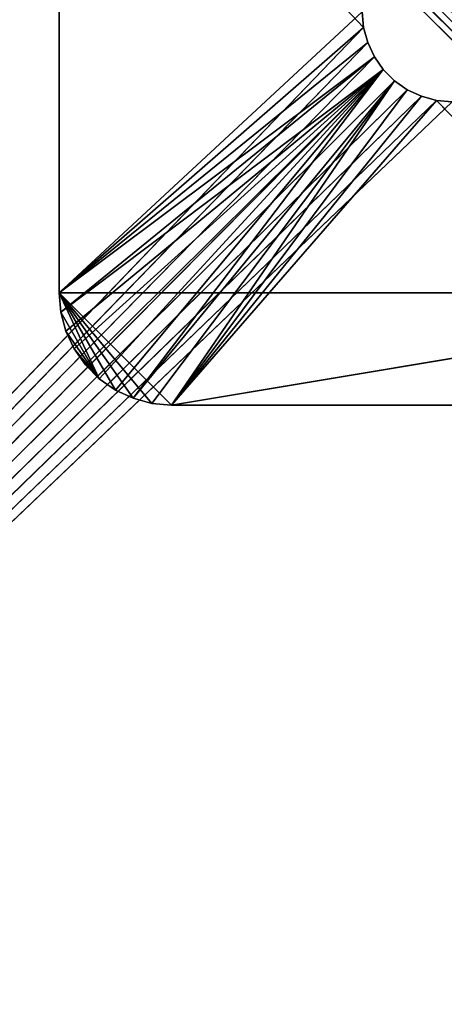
# Model space of a CAD drawing. Extents: x 0.1 to 17.7, y 0.1 to 17.7.
# Tile 331 of 656: x 7 to 8.9, y 4.5 to 8.8. Entities that reach past the tile are written whole.
import ezdxf

# ---------------------------------------------------------------- set-up
doc = ezdxf.new("R2010")
doc.units = 0
doc.header["$LTSCALE"] = 2.54
doc.layers.get('0').update_dxf_attribs({"color": 13, "linetype": 'CONTINUOUS'})

# ---------------------------------------------------------------- blocks, each defined once
blk = doc.blocks.new('KOSZ_NA__MIECI_Z_POKRYWK__')
at = {"color": 0}
for p, q in [((0.2968, 17.4821, 31.6), (8.5028, 8.8127, 31.6)), ((0.2968, 17.4821, 31.6), (8.5028, 8.8127, 31.6)), ((1.7718, 15.879, 10.5), (15.8286, 1.9071, 10.5)), ((1.7718, 15.879, 10.5), (15.8286, 1.9071, 10.5)), ((1.7165, 15.8532, 10.5), (15.8286, 1.9071, 10.5)), ((1.7165, 15.8532, 10.5), (15.8286, 1.9071, 10.5)), ((7.1468, 10.1321, 33), (7.1468, 7.6321, 33)), ((7.1468, 7.6321, 33), (7.1468, 10.1321, 33.3)), ((7.1468, 7.6321, 33), (7.1468, 10.1321, 33.3)), ((7.1468, 7.6321, 33.3), (7.1468, 10.1321, 33.3)), ((7.1468, 7.6321, 33.3), (7.1468, 10.1321, 33.3)), ((7.1468, 10.1321, 33), (7.1468, 7.6321, 33)), ((7.1468, 7.6321, 33), (8.4968, 8.8821, 33)), ((7.1468, 7.6321, 33), (8.4968, 8.8821, 33)), ((8.5028, 8.8127, 31.6), (8.4968, 8.8821, 31.6)), ((8.5028, 8.8127, 33), (8.4968, 8.8821, 33)), ((8.4968, 8.8821, 33), (8.5028, 8.8127, 31.6)), ((8.4968, 8.8821, 33), (8.5028, 8.8127, 31.6)), ((8.5028, 8.8127, 31.6), (8.4968, 8.8821, 31.6)), ((8.5028, 8.8127, 33), (8.4968, 8.8821, 33)), ((0.2968, 0.2821, 31.6), (8.5028, 8.8127, 31.6)), ((0.2968, 0.2821, 31.6), (8.5028, 8.8127, 31.6)), ((8.5028, 8.8127, 33), (7.1468, 7.6321, 33)), ((8.5028, 8.8127, 33), (7.1468, 7.6321, 33)), ((8.5209, 8.7453, 31.6), (8.5028, 8.8127, 31.6)), ((8.5209, 8.7453, 33), (8.5028, 8.8127, 33)), ((8.5028, 8.8127, 33), (8.5209, 8.7453, 31.6)), ((8.5028, 8.8127, 33), (8.5209, 8.7453, 31.6)), ((8.5028, 8.8127, 33), (8.5028, 8.8127, 31.6)), ((8.5209, 8.7453, 31.6), (8.5028, 8.8127, 31.6)), ((8.5028, 8.8127, 33), (8.5028, 8.8127, 31.6)), ((8.5209, 8.7453, 33), (8.5028, 8.8127, 33)), ((8.5209, 8.7453, 31.6), (0.2968, 0.2821, 31.6)), ((8.5209, 8.7453, 31.6), (0.2968, 0.2821, 31.6)), ((8.5209, 8.7453, 33), (7.1468, 7.6321, 33)), ((8.5209, 8.7453, 33), (7.1468, 7.6321, 33)), ((8.5504, 8.6821, 31.6), (8.5209, 8.7453, 31.6)), ((8.5504, 8.6821, 33), (8.5209, 8.7453, 33)), ((8.5209, 8.7453, 33), (8.5504, 8.6821, 31.6)), ((8.5209, 8.7453, 33), (8.5504, 8.6821, 31.6)), ((8.5209, 8.7453, 33), (8.5209, 8.7453, 31.6)), ((8.5504, 8.6821, 31.6), (8.5209, 8.7453, 31.6)), ((8.5209, 8.7453, 33), (8.5209, 8.7453, 31.6)), ((8.5504, 8.6821, 33), (8.5209, 8.7453, 33)), ((8.5504, 8.6821, 31.6), (0.2968, 0.2821, 31.6)), ((8.5504, 8.6821, 31.6), (0.2968, 0.2821, 31.6)), ((8.5504, 8.6821, 33), (7.1468, 7.6321, 33)), ((8.5504, 8.6821, 33), (7.1468, 7.6321, 33)), ((8.5504, 8.6821, 33), (7.1544, 7.5453, 33)), ((8.5504, 8.6821, 33), (7.1544, 7.5453, 33)), ((8.5903, 8.625, 31.6), (8.5504, 8.6821, 31.6)), ((8.5903, 8.625, 33), (8.5504, 8.6821, 33)), ((8.5504, 8.6821, 33), (8.5903, 8.625, 31.6)), ((8.5504, 8.6821, 33), (8.5903, 8.625, 31.6)), ((8.5504, 8.6821, 33), (8.5504, 8.6821, 31.6)), ((8.5903, 8.625, 31.6), (8.5504, 8.6821, 31.6)), ((8.5504, 8.6821, 33), (8.5504, 8.6821, 31.6)), ((8.5903, 8.625, 33), (8.5504, 8.6821, 33)), ((8.5903, 8.625, 31.6), (0.2968, 0.2821, 31.6)), ((8.5903, 8.625, 31.6), (0.2968, 0.2821, 31.6)), ((8.5903, 8.625, 33), (7.1544, 7.5453, 33)), ((8.5903, 8.625, 33), (7.1544, 7.5453, 33)), ((8.5903, 8.625, 33), (7.1769, 7.4611, 33)), ((8.5903, 8.625, 33), (7.1769, 7.4611, 33)), ((7.2138, 7.3821, 33), (8.5903, 8.625, 33)), ((7.2138, 7.3821, 33), (8.5903, 8.625, 33)), ((7.2637, 7.3107, 33), (8.5903, 8.625, 33)), ((7.2637, 7.3107, 33), (8.5903, 8.625, 33)), ((7.3254, 7.2491, 33), (8.5903, 8.625, 33)), ((7.3254, 7.2491, 33), (8.5903, 8.625, 33)), ((7.3968, 7.1991, 33), (8.5903, 8.625, 33)), ((7.3968, 7.1991, 33), (8.5903, 8.625, 33)), ((7.4758, 7.1623, 33), (8.5903, 8.625, 33)), ((7.4758, 7.1623, 33), (8.5903, 8.625, 33)), ((8.6396, 8.5757, 31.6), (8.5903, 8.625, 31.6)), ((8.6396, 8.5757, 33), (8.5903, 8.625, 33)), ((8.5903, 8.625, 33), (8.6396, 8.5757, 31.6)), ((8.5903, 8.625, 33), (8.6396, 8.5757, 31.6)), ((8.5903, 8.625, 33), (8.5903, 8.625, 31.6)), ((8.6396, 8.5757, 31.6), (8.5903, 8.625, 31.6)), ((8.5903, 8.625, 33), (8.5903, 8.625, 31.6)), ((8.6396, 8.5757, 33), (8.5903, 8.625, 33)), ((8.6396, 8.5757, 31.6), (0.2968, 0.2821, 31.6)), ((8.6396, 8.5757, 31.6), (0.2968, 0.2821, 31.6)), ((7.4758, 7.1623, 33), (8.6396, 8.5757, 33)), ((7.4758, 7.1623, 33), (8.6396, 8.5757, 33)), ((7.5599, 7.1397, 33), (8.6396, 8.5757, 33)), ((7.5599, 7.1397, 33), (8.6396, 8.5757, 33)), ((7.6468, 7.1321, 33), (8.6396, 8.5757, 33)), ((7.6468, 7.1321, 33), (8.6396, 8.5757, 33)), ((8.6968, 8.5357, 31.6), (8.6396, 8.5757, 31.6)), ((8.6968, 8.5357, 33), (8.6396, 8.5757, 33)), ((8.6396, 8.5757, 33), (8.6968, 8.5357, 31.6)), ((8.6396, 8.5757, 33), (8.6968, 8.5357, 31.6)), ((8.6396, 8.5757, 33), (8.6396, 8.5757, 31.6)), ((8.6968, 8.5357, 31.6), (8.6396, 8.5757, 31.6)), ((8.6396, 8.5757, 33), (8.6396, 8.5757, 31.6)), ((8.6968, 8.5357, 33), (8.6396, 8.5757, 33)), ((8.6968, 8.5357, 31.6), (0.2968, 0.2821, 31.6)), ((8.6968, 8.5357, 31.6), (0.2968, 0.2821, 31.6)), ((8.76, 8.5063, 31.6), (0.2968, 0.2821, 31.6)), ((8.76, 8.5063, 31.6), (0.2968, 0.2821, 31.6)), ((8.6968, 8.5357, 33), (7.6468, 7.1321, 33)), ((8.6968, 8.5357, 33), (7.6468, 7.1321, 33)), ((8.76, 8.5063, 33), (7.6468, 7.1321, 33)), ((8.76, 8.5063, 33), (7.6468, 7.1321, 33)), ((8.76, 8.5063, 31.6), (8.6968, 8.5357, 31.6)), ((8.76, 8.5063, 33), (8.6968, 8.5357, 33)), ((8.6968, 8.5357, 33), (8.76, 8.5063, 31.6)), ((8.6968, 8.5357, 33), (8.76, 8.5063, 31.6)), ((8.6968, 8.5357, 33), (8.6968, 8.5357, 31.6)), ((8.76, 8.5063, 31.6), (8.6968, 8.5357, 31.6)), ((8.6968, 8.5357, 33), (8.6968, 8.5357, 31.6)), ((8.76, 8.5063, 33), (8.6968, 8.5357, 33)), ((8.8273, 8.4882, 31.6), (8.76, 8.5063, 31.6)), ((8.8273, 8.4882, 33), (8.76, 8.5063, 33)), ((8.76, 8.5063, 33), (8.8273, 8.4882, 31.6)), ((8.76, 8.5063, 33), (8.8273, 8.4882, 31.6)), ((8.76, 8.5063, 33), (8.76, 8.5063, 31.6)), ((8.8273, 8.4882, 31.6), (8.76, 8.5063, 31.6)), ((8.76, 8.5063, 33), (8.76, 8.5063, 31.6)), ((8.8273, 8.4882, 33), (8.76, 8.5063, 33)), ((8.8273, 8.4882, 31.6), (0.2968, 0.2821, 31.6)), ((8.8273, 8.4882, 31.6), (0.2968, 0.2821, 31.6)), ((8.8968, 8.4821, 31.6), (0.2968, 0.2821, 31.6)), ((8.8968, 8.4821, 31.6), (0.2968, 0.2821, 31.6)), ((8.8273, 8.4882, 33), (7.6468, 7.1321, 33)), ((8.8273, 8.4882, 33), (7.6468, 7.1321, 33)), ((8.8968, 8.4821, 31.6), (8.8273, 8.4882, 31.6)), ((8.8968, 8.4821, 33), (8.8273, 8.4882, 33)), ((8.8273, 8.4882, 33), (8.8968, 8.4821, 31.6)), ((8.8273, 8.4882, 33), (8.8968, 8.4821, 31.6)), ((8.8273, 8.4882, 33), (8.8273, 8.4882, 31.6)), ((8.8968, 8.4821, 31.6), (8.8273, 8.4882, 31.6)), ((8.8273, 8.4882, 33), (8.8273, 8.4882, 31.6)), ((8.8273, 8.4882, 33), (10.1468, 7.1321, 33)), ((8.8273, 8.4882, 33), (10.1468, 7.1321, 33)), ((8.8968, 8.4821, 33), (8.8273, 8.4882, 33)), ((7.1468, 7.6321, 33), (7.1468, 7.6321, 33.3)), ((7.1468, 7.6321, 33.3), (10.6468, 7.6321, 33.3)), ((7.1468, 7.6321, 33.3), (10.6468, 7.6321, 33.3)), ((7.1468, 7.6321, 33.3), (7.6468, 7.1321, 33.3)), ((7.1468, 7.6321, 33.3), (7.6468, 7.1321, 33.3)), ((7.1468, 7.6321, 33.3), (7.5599, 7.1397, 33.3)), ((7.1468, 7.6321, 33.3), (7.5599, 7.1397, 33.3)), ((7.1468, 7.6321, 33.3), (7.4758, 7.1623, 33.3)), ((7.3254, 7.2491, 33.3), (7.1468, 7.6321, 33.3)), ((7.1468, 7.6321, 33.3), (7.1544, 7.5453, 33.3)), ((7.3254, 7.2491, 33.3), (7.1468, 7.6321, 33.3)), ((7.3968, 7.1991, 33.3), (7.1468, 7.6321, 33.3)), ((7.3968, 7.1991, 33.3), (7.1468, 7.6321, 33.3)), ((7.1468, 7.6321, 33.3), (7.4758, 7.1623, 33.3)), ((7.1544, 7.5453, 33), (7.1468, 7.6321, 33)), ((7.1468, 7.6321, 33), (7.1468, 7.6321, 33.3)), ((7.1544, 7.5453, 33), (7.1468, 7.6321, 33)), ((7.1544, 7.5453, 33), (7.1468, 7.6321, 33.3)), ((7.1544, 7.5453, 33), (7.1468, 7.6321, 33.3)), ((7.1468, 7.6321, 33.3), (7.1544, 7.5453, 33.3)), ((10.6468, 7.6321, 33.3), (7.6468, 7.1321, 33.3)), ((10.6468, 7.6321, 33.3), (7.6468, 7.1321, 33.3)), ((7.1544, 7.5453, 33.3), (7.3254, 7.2491, 33.3)), ((7.1544, 7.5453, 33.3), (7.1769, 7.4611, 33.3)), ((7.1544, 7.5453, 33.3), (7.3254, 7.2491, 33.3)), ((7.1769, 7.4611, 33), (7.1544, 7.5453, 33)), ((7.1544, 7.5453, 33), (7.1544, 7.5453, 33.3)), ((7.1544, 7.5453, 33), (7.1544, 7.5453, 33.3)), ((7.1769, 7.4611, 33), (7.1544, 7.5453, 33)), ((7.1769, 7.4611, 33), (7.1544, 7.5453, 33.3)), ((7.1769, 7.4611, 33), (7.1544, 7.5453, 33.3)), ((7.1544, 7.5453, 33.3), (7.1769, 7.4611, 33.3)), ((7.1769, 7.4611, 33.3), (7.3254, 7.2491, 33.3)), ((7.1769, 7.4611, 33.3), (7.3254, 7.2491, 33.3)), ((7.1769, 7.4611, 33.3), (7.2138, 7.3821, 33.3)), ((7.2138, 7.3821, 33), (7.1769, 7.4611, 33)), ((7.1769, 7.4611, 33), (7.1769, 7.4611, 33.3)), ((7.1769, 7.4611, 33), (7.1769, 7.4611, 33.3)), ((7.2138, 7.3821, 33), (7.1769, 7.4611, 33)), ((7.2138, 7.3821, 33), (7.1769, 7.4611, 33.3)), ((7.2138, 7.3821, 33), (7.1769, 7.4611, 33.3)), ((7.1769, 7.4611, 33.3), (7.2138, 7.3821, 33.3)), ((7.2138, 7.3821, 33.3), (7.3254, 7.2491, 33.3)), ((7.2138, 7.3821, 33.3), (7.3254, 7.2491, 33.3)), ((7.2138, 7.3821, 33.3), (7.2637, 7.3107, 33.3)), ((7.2637, 7.3107, 33), (7.2138, 7.3821, 33)), ((7.2138, 7.3821, 33), (7.2138, 7.3821, 33.3)), ((7.2138, 7.3821, 33), (7.2138, 7.3821, 33.3)), ((7.2637, 7.3107, 33), (7.2138, 7.3821, 33)), ((7.2637, 7.3107, 33), (7.2138, 7.3821, 33.3)), ((7.2637, 7.3107, 33), (7.2138, 7.3821, 33.3)), ((7.2138, 7.3821, 33.3), (7.2637, 7.3107, 33.3)), ((7.2637, 7.3107, 33.3), (7.3254, 7.2491, 33.3)), ((7.3254, 7.2491, 33), (7.2637, 7.3107, 33)), ((7.2637, 7.3107, 33), (7.2637, 7.3107, 33.3)), ((7.2637, 7.3107, 33), (7.2637, 7.3107, 33.3)), ((7.3254, 7.2491, 33), (7.2637, 7.3107, 33)), ((7.3254, 7.2491, 33), (7.2637, 7.3107, 33.3)), ((7.3254, 7.2491, 33), (7.2637, 7.3107, 33.3)), ((7.2637, 7.3107, 33.3), (7.3254, 7.2491, 33.3)), ((7.3254, 7.2491, 33.3), (7.3968, 7.1991, 33.3)), ((7.3968, 7.1991, 33), (7.3254, 7.2491, 33)), ((7.3254, 7.2491, 33), (7.3254, 7.2491, 33.3)), ((7.3254, 7.2491, 33), (7.3254, 7.2491, 33.3)), ((7.3968, 7.1991, 33), (7.3254, 7.2491, 33)), ((7.3968, 7.1991, 33), (7.3254, 7.2491, 33.3)), ((7.3968, 7.1991, 33), (7.3254, 7.2491, 33.3)), ((7.3254, 7.2491, 33.3), (7.3968, 7.1991, 33.3)), ((7.3968, 7.1991, 33.3), (7.4758, 7.1623, 33.3)), ((7.4758, 7.1623, 33), (7.3968, 7.1991, 33)), ((7.3968, 7.1991, 33), (7.3968, 7.1991, 33.3)), ((7.3968, 7.1991, 33), (7.3968, 7.1991, 33.3)), ((7.4758, 7.1623, 33), (7.3968, 7.1991, 33)), ((7.4758, 7.1623, 33), (7.3968, 7.1991, 33.3)), ((7.4758, 7.1623, 33), (7.3968, 7.1991, 33.3)), ((7.3968, 7.1991, 33.3), (7.4758, 7.1623, 33.3)), ((7.4758, 7.1623, 33.3), (7.5599, 7.1397, 33.3)), ((7.5599, 7.1397, 33), (7.4758, 7.1623, 33)), ((7.4758, 7.1623, 33), (7.4758, 7.1623, 33.3)), ((7.4758, 7.1623, 33), (7.4758, 7.1623, 33.3)), ((7.5599, 7.1397, 33), (7.4758, 7.1623, 33)), ((7.5599, 7.1397, 33), (7.4758, 7.1623, 33.3)), ((7.5599, 7.1397, 33), (7.4758, 7.1623, 33.3)), ((7.4758, 7.1623, 33.3), (7.5599, 7.1397, 33.3)), ((7.5599, 7.1397, 33.3), (7.6468, 7.1321, 33.3)), ((7.6468, 7.1321, 33), (7.5599, 7.1397, 33)), ((7.5599, 7.1397, 33), (7.5599, 7.1397, 33.3)), ((7.5599, 7.1397, 33), (7.5599, 7.1397, 33.3)), ((7.6468, 7.1321, 33), (7.5599, 7.1397, 33)), ((7.6468, 7.1321, 33), (7.5599, 7.1397, 33.3)), ((7.6468, 7.1321, 33), (7.5599, 7.1397, 33.3)), ((7.5599, 7.1397, 33.3), (7.6468, 7.1321, 33.3)), ((10.1468, 7.1321, 33.3), (7.6468, 7.1321, 33.3)), ((7.6468, 7.1321, 33.3), (10.1468, 7.1321, 33)), ((7.6468, 7.1321, 33.3), (10.1468, 7.1321, 33)), ((7.6468, 7.1321, 33.3), (7.6468, 7.1321, 33)), ((7.6468, 7.1321, 33), (10.1468, 7.1321, 33)), ((10.1468, 7.1321, 33.3), (7.6468, 7.1321, 33.3)), ((7.6468, 7.1321, 33), (10.1468, 7.1321, 33)), ((7.6468, 7.1321, 33.3), (7.6468, 7.1321, 33))]:
    blk.add_line(p, q, dxfattribs=at)
mesh = blk.add_polyface(dxfattribs=at)
corners = [(8.5028, 8.8127, 31.6), (8.4968, 8.8821, 31.6), (0.2968, 17.4821, 31.6)]
mesh.append_faces([[corners[k] for k in face] for face in [(0, 1, 2)]], dxfattribs={"color": 0})
mesh = blk.add_polyface(dxfattribs=at)
corners = [(8.5028, 8.8127, 31.6), (0.2968, 17.4821, 31.6), (0.2968, 0.2821, 31.6)]
mesh.append_faces([[corners[k] for k in face] for face in [(0, 1, 2)]], dxfattribs={"color": 0})
mesh = blk.add_polyface(dxfattribs=at)
corners = [(17.4968, 0.2821, 31.5), (0.2968, 0.2821, 31.5), (0.2968, 17.4821, 31.5)]
mesh.append_faces([[corners[k] for k in face] for face in [(0, 1, 2)]], dxfattribs={"color": 0})
mesh = blk.add_polyface(dxfattribs=at)
corners = [(17.4968, 0.2821, 31.5), (0.2968, 17.4821, 31.5), (17.4968, 17.4821, 31.5)]
mesh.append_faces([[corners[k] for k in face] for face in [(0, 1, 2)]], dxfattribs={"color": 0})
mesh = blk.add_polyface(dxfattribs=at)
corners = [(15.9771, 2.011, 10.5), (1.9257, 16.0624, 10.5), (15.7468, 16.1821, 10.5)]
mesh.append_faces([[corners[k] for k in face] for face in [(0, 1, 2)]], dxfattribs={"color": 0})
mesh = blk.add_polyface(dxfattribs=at)
corners = [(15.8286, 1.9071, 10.6), (1.9468, 16.1821, 10.6), (1.9414, 16.1214, 10.6)]
mesh.append_faces([[corners[k] for k in face] for face in [(0, 1, 2)]], dxfattribs={"color": 0})
mesh = blk.add_polyface(dxfattribs=at)
corners = [(15.9218, 1.9852, 10.6), (1.9468, 16.1821, 10.6), (15.8718, 1.9502, 10.6)]
mesh.append_faces([[corners[k] for k in face] for face in [(0, 1, 2)]], dxfattribs={"color": 0})
mesh = blk.add_polyface(dxfattribs=at)
corners = [(15.8718, 1.9502, 10.6), (1.9468, 16.1821, 10.6), (15.8286, 1.9071, 10.6)]
mesh.append_faces([[corners[k] for k in face] for face in [(0, 1, 2)]], dxfattribs={"color": 0})
mesh = blk.add_polyface(dxfattribs=at)
corners = [(15.9771, 2.011, 10.6), (1.9468, 16.1821, 10.6), (15.9218, 1.9852, 10.6)]
mesh.append_faces([[corners[k] for k in face] for face in [(0, 1, 2)]], dxfattribs={"color": 0})
mesh = blk.add_polyface(dxfattribs=at)
corners = [(16.0968, 15.8321, 10.6), (1.9468, 16.1821, 10.6), (15.9771, 2.011, 10.6)]
mesh.append_faces([[corners[k] for k in face] for face in [(0, 1, 2)]], dxfattribs={"color": 0})
mesh = blk.add_polyface(dxfattribs=at)
corners = [(15.8286, 1.9071, 10.6), (1.9414, 16.1214, 10.6), (1.9257, 16.0624, 10.6)]
mesh.append_faces([[corners[k] for k in face] for face in [(0, 1, 2)]], dxfattribs={"color": 0})
mesh = blk.add_polyface(dxfattribs=at)
corners = [(15.7679, 1.8018, 10.6), (1.9257, 16.0624, 10.6), (1.5968, 2.0321, 10.6)]
mesh.append_faces([[corners[k] for k in face] for face in [(0, 1, 2)]], dxfattribs={"color": 0})
mesh = blk.add_polyface(dxfattribs=at)
corners = [(15.8718, 1.9502, 10.5), (1.8999, 16.0071, 10.5), (1.9257, 16.0624, 10.5)]
mesh.append_faces([[corners[k] for k in face] for face in [(0, 1, 2)]], dxfattribs={"color": 0})
mesh = blk.add_polyface(dxfattribs=at)
corners = [(15.9771, 2.011, 10.5), (15.9218, 1.9852, 10.5), (1.9257, 16.0624, 10.5)]
mesh.append_faces([[corners[k] for k in face] for face in [(0, 1, 2)]], dxfattribs={"color": 0})
mesh = blk.add_polyface(dxfattribs=at)
corners = [(15.9218, 1.9852, 10.5), (15.8718, 1.9502, 10.5), (1.9257, 16.0624, 10.5)]
mesh.append_faces([[corners[k] for k in face] for face in [(0, 1, 2)]], dxfattribs={"color": 0})
mesh = blk.add_polyface(dxfattribs=at)
corners = [(15.7937, 1.8571, 10.6), (1.9257, 16.0624, 10.6), (15.7679, 1.8018, 10.6)]
mesh.append_faces([[corners[k] for k in face] for face in [(0, 1, 2)]], dxfattribs={"color": 0})
mesh = blk.add_polyface(dxfattribs=at)
corners = [(15.8286, 1.9071, 10.6), (1.9257, 16.0624, 10.6), (15.7937, 1.8571, 10.6)]
mesh.append_faces([[corners[k] for k in face] for face in [(0, 1, 2)]], dxfattribs={"color": 0})
mesh = blk.add_polyface(dxfattribs=at)
corners = [(15.8718, 1.9502, 10.5), (1.8649, 15.9572, 10.5), (1.8999, 16.0071, 10.5)]
mesh.append_faces([[corners[k] for k in face] for face in [(0, 1, 2)]], dxfattribs={"color": 0})
mesh = blk.add_polyface(dxfattribs=at)
corners = [(15.8718, 1.9502, 10.5), (1.8217, 15.914, 10.5), (1.8649, 15.9572, 10.5)]
mesh.append_faces([[corners[k] for k in face] for face in [(0, 1, 2)]], dxfattribs={"color": 0})
mesh = blk.add_polyface(dxfattribs=at)
corners = [(15.8286, 1.9071, 10.5), (1.7718, 15.879, 10.5), (1.8217, 15.914, 10.5)]
mesh.append_faces([[corners[k] for k in face] for face in [(0, 1, 2)]], dxfattribs={"color": 0})
mesh = blk.add_polyface(dxfattribs=at)
corners = [(15.8718, 1.9502, 10.5), (15.8286, 1.9071, 10.5), (1.8217, 15.914, 10.5)]
mesh.append_faces([[corners[k] for k in face] for face in [(0, 1, 2)]], dxfattribs={"color": 0})
mesh = blk.add_polyface(dxfattribs=at)
corners = [(15.8286, 1.9071, 10.5), (1.7165, 15.8532, 10.5), (1.7718, 15.879, 10.5)]
mesh.append_faces([[corners[k] for k in face] for face in [(0, 1, 2)]], dxfattribs={"color": 0})
mesh = blk.add_polyface(dxfattribs=at)
corners = [(15.8286, 1.9071, 10.5), (1.5968, 2.0321, 10.5), (1.7165, 15.8532, 10.5)]
mesh.append_faces([[corners[k] for k in face] for face in [(0, 1, 2)]], dxfattribs={"color": 0})
mesh = blk.add_polyface(dxfattribs=at)
corners = [(7.1468, 10.1321, 33), (7.1468, 7.6321, 33), (7.1468, 10.1321, 33.3)]
mesh.append_faces([[corners[k] for k in face] for face in [(0, 1, 2)]], dxfattribs={"color": 0})
mesh = blk.add_polyface(dxfattribs=at)
corners = [(7.1468, 10.1321, 33.3), (7.1468, 7.6321, 33), (7.1468, 7.6321, 33.3)]
mesh.append_faces([[corners[k] for k in face] for face in [(0, 1, 2)]], dxfattribs={"color": 0})
mesh = blk.add_polyface(dxfattribs=at)
corners = [(10.6468, 7.6321, 33.3), (7.1468, 10.1321, 33.3), (7.1468, 7.6321, 33.3)]
mesh.append_faces([[corners[k] for k in face] for face in [(0, 1, 2)]], dxfattribs={"color": 0})
mesh = blk.add_polyface(dxfattribs=at)
corners = [(10.6468, 10.1321, 33.3), (7.1468, 10.1321, 33.3), (10.6468, 7.6321, 33.3)]
mesh.append_faces([[corners[k] for k in face] for face in [(0, 1, 2)]], dxfattribs={"color": 0})
mesh = blk.add_polyface(dxfattribs=at)
corners = [(8.4968, 8.8821, 33), (7.1468, 7.6321, 33), (7.1468, 10.1321, 33)]
mesh.append_faces([[corners[k] for k in face] for face in [(0, 1, 2)]], dxfattribs={"color": 0})
mesh = blk.add_polyface(dxfattribs=at)
corners = [(8.5028, 8.8127, 33), (7.1468, 7.6321, 33), (8.4968, 8.8821, 33)]
mesh.append_faces([[corners[k] for k in face] for face in [(0, 1, 2)]], dxfattribs={"color": 0})
mesh = blk.add_polyface(dxfattribs=at)
corners = [(8.4968, 8.8821, 33), (8.5028, 8.8127, 31.6), (8.5028, 8.8127, 33)]
mesh.append_faces([[corners[k] for k in face] for face in [(0, 1, 2)]], dxfattribs={"color": 0})
mesh = blk.add_polyface(dxfattribs=at)
corners = [(8.4968, 8.8821, 31.6), (8.5028, 8.8127, 31.6), (8.4968, 8.8821, 33)]
mesh.append_faces([[corners[k] for k in face] for face in [(0, 1, 2)]], dxfattribs={"color": 0})
mesh = blk.add_polyface(dxfattribs=at)
corners = [(8.5209, 8.7453, 31.6), (8.5028, 8.8127, 31.6), (0.2968, 0.2821, 31.6)]
mesh.append_faces([[corners[k] for k in face] for face in [(0, 1, 2)]], dxfattribs={"color": 0})
mesh = blk.add_polyface(dxfattribs=at)
corners = [(8.5209, 8.7453, 33), (7.1468, 7.6321, 33), (8.5028, 8.8127, 33)]
mesh.append_faces([[corners[k] for k in face] for face in [(0, 1, 2)]], dxfattribs={"color": 0})
mesh = blk.add_polyface(dxfattribs=at)
corners = [(8.5028, 8.8127, 33), (8.5209, 8.7453, 31.6), (8.5209, 8.7453, 33)]
mesh.append_faces([[corners[k] for k in face] for face in [(0, 1, 2)]], dxfattribs={"color": 0})
mesh = blk.add_polyface(dxfattribs=at)
corners = [(8.5028, 8.8127, 31.6), (8.5209, 8.7453, 31.6), (8.5028, 8.8127, 33)]
mesh.append_faces([[corners[k] for k in face] for face in [(0, 1, 2)]], dxfattribs={"color": 0})
mesh = blk.add_polyface(dxfattribs=at)
corners = [(8.5504, 8.6821, 31.6), (8.5209, 8.7453, 31.6), (0.2968, 0.2821, 31.6)]
mesh.append_faces([[corners[k] for k in face] for face in [(0, 1, 2)]], dxfattribs={"color": 0})
mesh = blk.add_polyface(dxfattribs=at)
corners = [(8.5504, 8.6821, 33), (7.1468, 7.6321, 33), (8.5209, 8.7453, 33)]
mesh.append_faces([[corners[k] for k in face] for face in [(0, 1, 2)]], dxfattribs={"color": 0})
mesh = blk.add_polyface(dxfattribs=at)
corners = [(8.5209, 8.7453, 33), (8.5504, 8.6821, 31.6), (8.5504, 8.6821, 33)]
mesh.append_faces([[corners[k] for k in face] for face in [(0, 1, 2)]], dxfattribs={"color": 0})
mesh = blk.add_polyface(dxfattribs=at)
corners = [(8.5209, 8.7453, 31.6), (8.5504, 8.6821, 31.6), (8.5209, 8.7453, 33)]
mesh.append_faces([[corners[k] for k in face] for face in [(0, 1, 2)]], dxfattribs={"color": 0})
mesh = blk.add_polyface(dxfattribs=at)
corners = [(8.5903, 8.625, 31.6), (8.5504, 8.6821, 31.6), (0.2968, 0.2821, 31.6)]
mesh.append_faces([[corners[k] for k in face] for face in [(0, 1, 2)]], dxfattribs={"color": 0})
mesh = blk.add_polyface(dxfattribs=at)
corners = [(8.5504, 8.6821, 33), (7.1544, 7.5453, 33), (7.1468, 7.6321, 33)]
mesh.append_faces([[corners[k] for k in face] for face in [(0, 1, 2)]], dxfattribs={"color": 0})
mesh = blk.add_polyface(dxfattribs=at)
corners = [(8.5903, 8.625, 33), (7.1544, 7.5453, 33), (8.5504, 8.6821, 33)]
mesh.append_faces([[corners[k] for k in face] for face in [(0, 1, 2)]], dxfattribs={"color": 0})
mesh = blk.add_polyface(dxfattribs=at)
corners = [(8.5504, 8.6821, 33), (8.5903, 8.625, 31.6), (8.5903, 8.625, 33)]
mesh.append_faces([[corners[k] for k in face] for face in [(0, 1, 2)]], dxfattribs={"color": 0})
mesh = blk.add_polyface(dxfattribs=at)
corners = [(8.5504, 8.6821, 31.6), (8.5903, 8.625, 31.6), (8.5504, 8.6821, 33)]
mesh.append_faces([[corners[k] for k in face] for face in [(0, 1, 2)]], dxfattribs={"color": 0})
mesh = blk.add_polyface(dxfattribs=at)
corners = [(8.6396, 8.5757, 31.6), (8.5903, 8.625, 31.6), (0.2968, 0.2821, 31.6)]
mesh.append_faces([[corners[k] for k in face] for face in [(0, 1, 2)]], dxfattribs={"color": 0})
mesh = blk.add_polyface(dxfattribs=at)
corners = [(8.5903, 8.625, 33), (7.1769, 7.4611, 33), (7.1544, 7.5453, 33)]
mesh.append_faces([[corners[k] for k in face] for face in [(0, 1, 2)]], dxfattribs={"color": 0})
mesh = blk.add_polyface(dxfattribs=at)
corners = [(8.5903, 8.625, 33), (7.2138, 7.3821, 33), (7.1769, 7.4611, 33)]
mesh.append_faces([[corners[k] for k in face] for face in [(0, 1, 2)]], dxfattribs={"color": 0})
mesh = blk.add_polyface(dxfattribs=at)
corners = [(8.5903, 8.625, 33), (7.2637, 7.3107, 33), (7.2138, 7.3821, 33)]
mesh.append_faces([[corners[k] for k in face] for face in [(0, 1, 2)]], dxfattribs={"color": 0})
mesh = blk.add_polyface(dxfattribs=at)
corners = [(8.5903, 8.625, 33), (7.3254, 7.2491, 33), (7.2637, 7.3107, 33)]
mesh.append_faces([[corners[k] for k in face] for face in [(0, 1, 2)]], dxfattribs={"color": 0})
mesh = blk.add_polyface(dxfattribs=at)
corners = [(8.5903, 8.625, 33), (7.3968, 7.1991, 33), (7.3254, 7.2491, 33)]
mesh.append_faces([[corners[k] for k in face] for face in [(0, 1, 2)]], dxfattribs={"color": 0})
mesh = blk.add_polyface(dxfattribs=at)
corners = [(8.5903, 8.625, 33), (7.4758, 7.1623, 33), (7.3968, 7.1991, 33)]
mesh.append_faces([[corners[k] for k in face] for face in [(0, 1, 2)]], dxfattribs={"color": 0})
mesh = blk.add_polyface(dxfattribs=at)
corners = [(8.6396, 8.5757, 33), (7.4758, 7.1623, 33), (8.5903, 8.625, 33)]
mesh.append_faces([[corners[k] for k in face] for face in [(0, 1, 2)]], dxfattribs={"color": 0})
mesh = blk.add_polyface(dxfattribs=at)
corners = [(8.5903, 8.625, 33), (8.6396, 8.5757, 31.6), (8.6396, 8.5757, 33)]
mesh.append_faces([[corners[k] for k in face] for face in [(0, 1, 2)]], dxfattribs={"color": 0})
mesh = blk.add_polyface(dxfattribs=at)
corners = [(8.5903, 8.625, 31.6), (8.6396, 8.5757, 31.6), (8.5903, 8.625, 33)]
mesh.append_faces([[corners[k] for k in face] for face in [(0, 1, 2)]], dxfattribs={"color": 0})
mesh = blk.add_polyface(dxfattribs=at)
corners = [(8.6968, 8.5357, 31.6), (8.6396, 8.5757, 31.6), (0.2968, 0.2821, 31.6)]
mesh.append_faces([[corners[k] for k in face] for face in [(0, 1, 2)]], dxfattribs={"color": 0})
mesh = blk.add_polyface(dxfattribs=at)
corners = [(8.6396, 8.5757, 33), (7.5599, 7.1397, 33), (7.4758, 7.1623, 33)]
mesh.append_faces([[corners[k] for k in face] for face in [(0, 1, 2)]], dxfattribs={"color": 0})
mesh = blk.add_polyface(dxfattribs=at)
corners = [(8.6396, 8.5757, 33), (7.6468, 7.1321, 33), (7.5599, 7.1397, 33)]
mesh.append_faces([[corners[k] for k in face] for face in [(0, 1, 2)]], dxfattribs={"color": 0})
mesh = blk.add_polyface(dxfattribs=at)
corners = [(8.6968, 8.5357, 33), (7.6468, 7.1321, 33), (8.6396, 8.5757, 33)]
mesh.append_faces([[corners[k] for k in face] for face in [(0, 1, 2)]], dxfattribs={"color": 0})
mesh = blk.add_polyface(dxfattribs=at)
corners = [(8.6396, 8.5757, 33), (8.6968, 8.5357, 31.6), (8.6968, 8.5357, 33)]
mesh.append_faces([[corners[k] for k in face] for face in [(0, 1, 2)]], dxfattribs={"color": 0})
mesh = blk.add_polyface(dxfattribs=at)
corners = [(8.6396, 8.5757, 33), (8.6396, 8.5757, 31.6), (8.6968, 8.5357, 31.6)]
mesh.append_faces([[corners[k] for k in face] for face in [(0, 1, 2)]], dxfattribs={"color": 0})
mesh = blk.add_polyface(dxfattribs=at)
corners = [(8.76, 8.5063, 31.6), (8.6968, 8.5357, 31.6), (0.2968, 0.2821, 31.6)]
mesh.append_faces([[corners[k] for k in face] for face in [(0, 1, 2)]], dxfattribs={"color": 0})
mesh = blk.add_polyface(dxfattribs=at)
corners = [(8.8273, 8.4882, 31.6), (8.76, 8.5063, 31.6), (0.2968, 0.2821, 31.6)]
mesh.append_faces([[corners[k] for k in face] for face in [(0, 1, 2)]], dxfattribs={"color": 0})
mesh = blk.add_polyface(dxfattribs=at)
corners = [(8.76, 8.5063, 33), (7.6468, 7.1321, 33), (8.6968, 8.5357, 33)]
mesh.append_faces([[corners[k] for k in face] for face in [(0, 1, 2)]], dxfattribs={"color": 0})
mesh = blk.add_polyface(dxfattribs=at)
corners = [(8.8273, 8.4882, 33), (7.6468, 7.1321, 33), (8.76, 8.5063, 33)]
mesh.append_faces([[corners[k] for k in face] for face in [(0, 1, 2)]], dxfattribs={"color": 0})
mesh = blk.add_polyface(dxfattribs=at)
corners = [(8.6968, 8.5357, 33), (8.76, 8.5063, 31.6), (8.76, 8.5063, 33)]
mesh.append_faces([[corners[k] for k in face] for face in [(0, 1, 2)]], dxfattribs={"color": 0})
mesh = blk.add_polyface(dxfattribs=at)
corners = [(8.6968, 8.5357, 33), (8.6968, 8.5357, 31.6), (8.76, 8.5063, 31.6)]
mesh.append_faces([[corners[k] for k in face] for face in [(0, 1, 2)]], dxfattribs={"color": 0})
mesh = blk.add_polyface(dxfattribs=at)
corners = [(8.76, 8.5063, 33), (8.8273, 8.4882, 31.6), (8.8273, 8.4882, 33)]
mesh.append_faces([[corners[k] for k in face] for face in [(0, 1, 2)]], dxfattribs={"color": 0})
mesh = blk.add_polyface(dxfattribs=at)
corners = [(8.76, 8.5063, 33), (8.76, 8.5063, 31.6), (8.8273, 8.4882, 31.6)]
mesh.append_faces([[corners[k] for k in face] for face in [(0, 1, 2)]], dxfattribs={"color": 0})
mesh = blk.add_polyface(dxfattribs=at)
corners = [(8.8968, 8.4821, 31.6), (8.8273, 8.4882, 31.6), (0.2968, 0.2821, 31.6)]
mesh.append_faces([[corners[k] for k in face] for face in [(0, 1, 2)]], dxfattribs={"color": 0})
mesh = blk.add_polyface(dxfattribs=at)
corners = [(17.4968, 0.2821, 31.6), (8.8968, 8.4821, 31.6), (0.2968, 0.2821, 31.6)]
mesh.append_faces([[corners[k] for k in face] for face in [(0, 1, 2)]], dxfattribs={"color": 0})
mesh = blk.add_polyface(dxfattribs=at)
corners = [(10.1468, 7.1321, 33), (7.6468, 7.1321, 33), (8.8273, 8.4882, 33)]
mesh.append_faces([[corners[k] for k in face] for face in [(0, 1, 2)]], dxfattribs={"color": 0})
mesh = blk.add_polyface(dxfattribs=at)
corners = [(8.8273, 8.4882, 33), (8.8968, 8.4821, 31.6), (8.8968, 8.4821, 33)]
mesh.append_faces([[corners[k] for k in face] for face in [(0, 1, 2)]], dxfattribs={"color": 0})
mesh = blk.add_polyface(dxfattribs=at)
corners = [(8.8273, 8.4882, 33), (8.8273, 8.4882, 31.6), (8.8968, 8.4821, 31.6)]
mesh.append_faces([[corners[k] for k in face] for face in [(0, 1, 2)]], dxfattribs={"color": 0})
mesh = blk.add_polyface(dxfattribs=at)
corners = [(10.1468, 7.1321, 33), (8.8273, 8.4882, 33), (8.8968, 8.4821, 33)]
mesh.append_faces([[corners[k] for k in face] for face in [(0, 1, 2)]], dxfattribs={"color": 0})
mesh = blk.add_polyface(dxfattribs=at)
corners = [(10.6468, 7.6321, 33.3), (7.1468, 7.6321, 33.3), (7.6468, 7.1321, 33.3)]
mesh.append_faces([[corners[k] for k in face] for face in [(0, 1, 2)]], dxfattribs={"color": 0})
mesh = blk.add_polyface(dxfattribs=at)
corners = [(7.6468, 7.1321, 33.3), (7.1468, 7.6321, 33.3), (7.5599, 7.1397, 33.3)]
mesh.append_faces([[corners[k] for k in face] for face in [(0, 1, 2)]], dxfattribs={"color": 0})
mesh = blk.add_polyface(dxfattribs=at)
corners = [(7.5599, 7.1397, 33.3), (7.1468, 7.6321, 33.3), (7.4758, 7.1623, 33.3)]
mesh.append_faces([[corners[k] for k in face] for face in [(0, 1, 2)]], dxfattribs={"color": 0})
mesh = blk.add_polyface(dxfattribs=at)
corners = [(7.3254, 7.2491, 33.3), (7.1468, 7.6321, 33.3), (7.1544, 7.5453, 33.3)]
mesh.append_faces([[corners[k] for k in face] for face in [(0, 1, 2)]], dxfattribs={"color": 0})
mesh = blk.add_polyface(dxfattribs=at)
corners = [(7.3968, 7.1991, 33.3), (7.1468, 7.6321, 33.3), (7.3254, 7.2491, 33.3)]
mesh.append_faces([[corners[k] for k in face] for face in [(0, 1, 2)]], dxfattribs={"color": 0})
mesh = blk.add_polyface(dxfattribs=at)
corners = [(7.4758, 7.1623, 33.3), (7.1468, 7.6321, 33.3), (7.3968, 7.1991, 33.3)]
mesh.append_faces([[corners[k] for k in face] for face in [(0, 1, 2)]], dxfattribs={"color": 0})
mesh = blk.add_polyface(dxfattribs=at)
corners = [(7.1468, 7.6321, 33), (7.1544, 7.5453, 33), (7.1468, 7.6321, 33.3)]
mesh.append_faces([[corners[k] for k in face] for face in [(0, 1, 2)]], dxfattribs={"color": 0})
mesh = blk.add_polyface(dxfattribs=at)
corners = [(7.1468, 7.6321, 33.3), (7.1544, 7.5453, 33), (7.1544, 7.5453, 33.3)]
mesh.append_faces([[corners[k] for k in face] for face in [(0, 1, 2)]], dxfattribs={"color": 0})
mesh = blk.add_polyface(dxfattribs=at)
corners = [(10.6468, 7.6321, 33.3), (7.6468, 7.1321, 33.3), (10.1468, 7.1321, 33.3)]
mesh.append_faces([[corners[k] for k in face] for face in [(0, 1, 2)]], dxfattribs={"color": 0})
mesh = blk.add_polyface(dxfattribs=at)
corners = [(7.3254, 7.2491, 33.3), (7.1544, 7.5453, 33.3), (7.1769, 7.4611, 33.3)]
mesh.append_faces([[corners[k] for k in face] for face in [(0, 1, 2)]], dxfattribs={"color": 0})
mesh = blk.add_polyface(dxfattribs=at)
corners = [(7.1544, 7.5453, 33), (7.1769, 7.4611, 33), (7.1544, 7.5453, 33.3)]
mesh.append_faces([[corners[k] for k in face] for face in [(0, 1, 2)]], dxfattribs={"color": 0})
mesh = blk.add_polyface(dxfattribs=at)
corners = [(7.1544, 7.5453, 33.3), (7.1769, 7.4611, 33), (7.1769, 7.4611, 33.3)]
mesh.append_faces([[corners[k] for k in face] for face in [(0, 1, 2)]], dxfattribs={"color": 0})
mesh = blk.add_polyface(dxfattribs=at)
corners = [(7.3254, 7.2491, 33.3), (7.1769, 7.4611, 33.3), (7.2138, 7.3821, 33.3)]
mesh.append_faces([[corners[k] for k in face] for face in [(0, 1, 2)]], dxfattribs={"color": 0})
mesh = blk.add_polyface(dxfattribs=at)
corners = [(7.1769, 7.4611, 33), (7.2138, 7.3821, 33), (7.1769, 7.4611, 33.3)]
mesh.append_faces([[corners[k] for k in face] for face in [(0, 1, 2)]], dxfattribs={"color": 0})
mesh = blk.add_polyface(dxfattribs=at)
corners = [(7.1769, 7.4611, 33.3), (7.2138, 7.3821, 33), (7.2138, 7.3821, 33.3)]
mesh.append_faces([[corners[k] for k in face] for face in [(0, 1, 2)]], dxfattribs={"color": 0})
mesh = blk.add_polyface(dxfattribs=at)
corners = [(7.3254, 7.2491, 33.3), (7.2138, 7.3821, 33.3), (7.2637, 7.3107, 33.3)]
mesh.append_faces([[corners[k] for k in face] for face in [(0, 1, 2)]], dxfattribs={"color": 0})
mesh = blk.add_polyface(dxfattribs=at)
corners = [(7.2138, 7.3821, 33), (7.2637, 7.3107, 33), (7.2138, 7.3821, 33.3)]
mesh.append_faces([[corners[k] for k in face] for face in [(0, 1, 2)]], dxfattribs={"color": 0})
mesh = blk.add_polyface(dxfattribs=at)
corners = [(7.2138, 7.3821, 33.3), (7.2637, 7.3107, 33), (7.2637, 7.3107, 33.3)]
mesh.append_faces([[corners[k] for k in face] for face in [(0, 1, 2)]], dxfattribs={"color": 0})
mesh = blk.add_polyface(dxfattribs=at)
corners = [(7.2637, 7.3107, 33.3), (7.2637, 7.3107, 33), (7.3254, 7.2491, 33)]
mesh.append_faces([[corners[k] for k in face] for face in [(0, 1, 2)]], dxfattribs={"color": 0})
mesh = blk.add_polyface(dxfattribs=at)
corners = [(7.2637, 7.3107, 33.3), (7.3254, 7.2491, 33), (7.3254, 7.2491, 33.3)]
mesh.append_faces([[corners[k] for k in face] for face in [(0, 1, 2)]], dxfattribs={"color": 0})
mesh = blk.add_polyface(dxfattribs=at)
corners = [(7.3254, 7.2491, 33.3), (7.3254, 7.2491, 33), (7.3968, 7.1991, 33)]
mesh.append_faces([[corners[k] for k in face] for face in [(0, 1, 2)]], dxfattribs={"color": 0})
mesh = blk.add_polyface(dxfattribs=at)
corners = [(7.3254, 7.2491, 33.3), (7.3968, 7.1991, 33), (7.3968, 7.1991, 33.3)]
mesh.append_faces([[corners[k] for k in face] for face in [(0, 1, 2)]], dxfattribs={"color": 0})
mesh = blk.add_polyface(dxfattribs=at)
corners = [(7.3968, 7.1991, 33.3), (7.3968, 7.1991, 33), (7.4758, 7.1623, 33)]
mesh.append_faces([[corners[k] for k in face] for face in [(0, 1, 2)]], dxfattribs={"color": 0})
mesh = blk.add_polyface(dxfattribs=at)
corners = [(7.3968, 7.1991, 33.3), (7.4758, 7.1623, 33), (7.4758, 7.1623, 33.3)]
mesh.append_faces([[corners[k] for k in face] for face in [(0, 1, 2)]], dxfattribs={"color": 0})
mesh = blk.add_polyface(dxfattribs=at)
corners = [(7.4758, 7.1623, 33.3), (7.4758, 7.1623, 33), (7.5599, 7.1397, 33)]
mesh.append_faces([[corners[k] for k in face] for face in [(0, 1, 2)]], dxfattribs={"color": 0})
mesh = blk.add_polyface(dxfattribs=at)
corners = [(7.4758, 7.1623, 33.3), (7.5599, 7.1397, 33), (7.5599, 7.1397, 33.3)]
mesh.append_faces([[corners[k] for k in face] for face in [(0, 1, 2)]], dxfattribs={"color": 0})
mesh = blk.add_polyface(dxfattribs=at)
corners = [(7.5599, 7.1397, 33.3), (7.5599, 7.1397, 33), (7.6468, 7.1321, 33)]
mesh.append_faces([[corners[k] for k in face] for face in [(0, 1, 2)]], dxfattribs={"color": 0})
mesh = blk.add_polyface(dxfattribs=at)
corners = [(7.5599, 7.1397, 33.3), (7.6468, 7.1321, 33), (7.6468, 7.1321, 33.3)]
mesh.append_faces([[corners[k] for k in face] for face in [(0, 1, 2)]], dxfattribs={"color": 0})
mesh = blk.add_polyface(dxfattribs=at)
corners = [(7.6468, 7.1321, 33.3), (10.1468, 7.1321, 33), (10.1468, 7.1321, 33.3)]
mesh.append_faces([[corners[k] for k in face] for face in [(0, 1, 2)]], dxfattribs={"color": 0})
mesh = blk.add_polyface(dxfattribs=at)
corners = [(7.6468, 7.1321, 33.3), (7.6468, 7.1321, 33), (10.1468, 7.1321, 33)]
mesh.append_faces([[corners[k] for k in face] for face in [(0, 1, 2)]], dxfattribs={"color": 0})

msp = doc.modelspace()

# ---------------------------------------------------------------- block references
at = {"color": 0}
msp.add_blockref('KOSZ_NA__MIECI_Z_POKRYWK__', (0, 0), dxfattribs=at)

doc.saveas('drawing.dxf')
